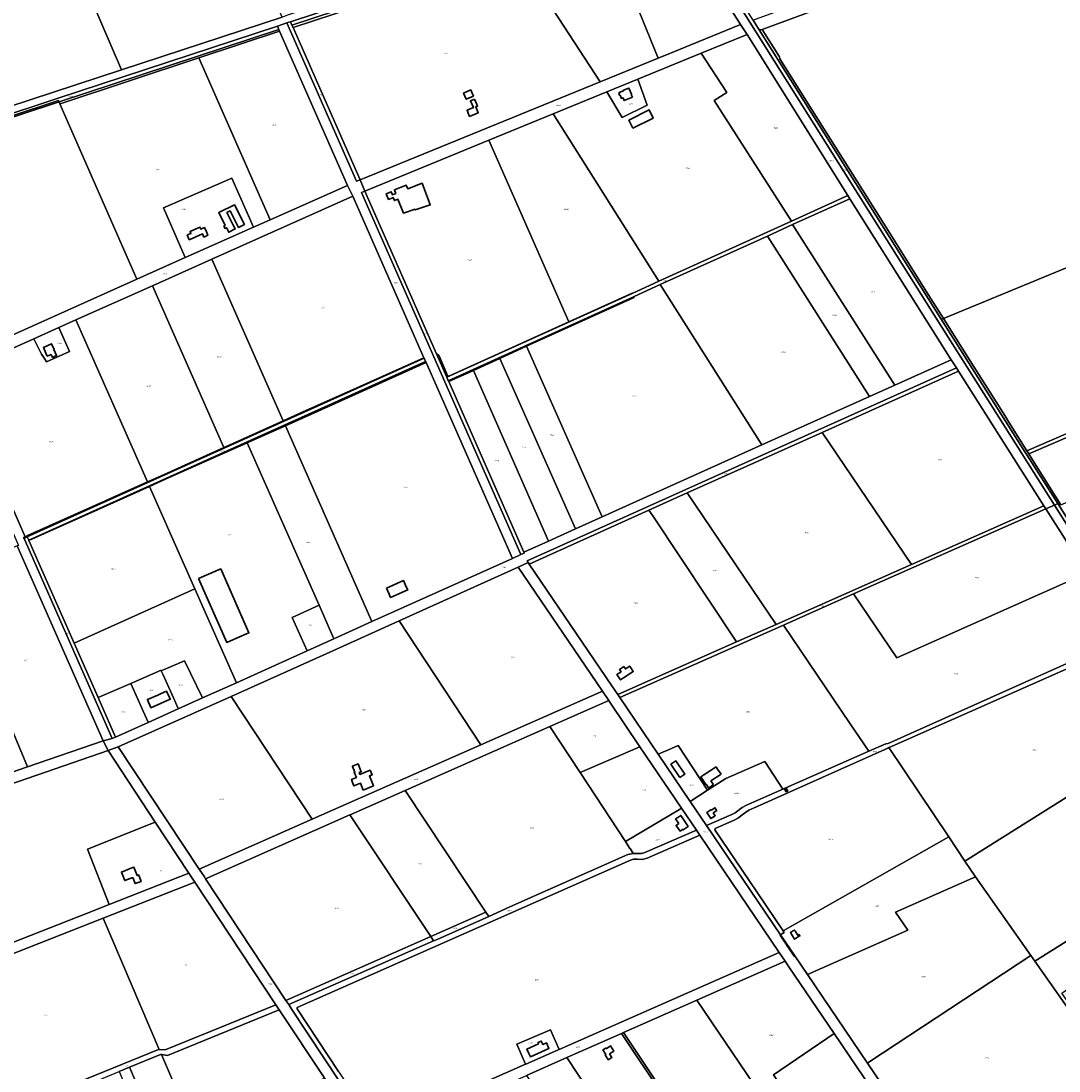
# Model space of a CAD drawing. Extents: x 177930 to 190767, y 381068 to 392034.
# Tile 301 of 318: x 184996 to 186412, y 388399 to 389831. Entities that reach past the tile are written whole.
import ezdxf
from ezdxf.enums import TextEntityAlignment as Align

# ---------------------------------------------------------------- set-up
doc = ezdxf.new("R2010")
doc.units = 0
for name, color, linetype, lineweight in [('B-XX-KG-GRENS_PERCEEL-GV', 150, 'Continuous', 25), ('B-XX-KG-GRENS_PERCEEL-S', 150, 'Continuous', 25), ('B-XX-OG-BEBOUWING-G', 7, 'Continuous', 35)]:
    doc.layers.add(name, color=color, linetype=linetype, lineweight=lineweight)
doc.styles.add('NLCS-ISO', font='NLCS-ISO.ttf', dxfattribs={"height": 1.8})

# ---------------------------------------------------------------- blocks, each defined once
blk = doc.blocks.new('SKG-PERCEELNUMMER-SO')
at = {"layer": 'DefPoints'}
blk.add_point((0, 0), dxfattribs=at)
at = {"style": 'NLCS-ISO', "oblique": 10, "flags": 1}
blk.add_attdef('GEMEENTECODE', text='', height=1.8, dxfattribs=at).set_placement((-0.5, 2.6), align=Align.MIDDLE_RIGHT)
at = {"style": 'NLCS-ISO', "oblique": 10}
blk.add_attdef('PERCEELNUMMER', text='', height=1.8, dxfattribs=at).set_placement((0, 0), align=Align.MIDDLE_CENTER)
at = {"style": 'NLCS-ISO', "oblique": 10, "flags": 1}
blk.add_attdef('SECTIE', text='', height=1.8, dxfattribs=at).set_placement((0.5, 2.5), align=Align.MIDDLE_LEFT)

msp = doc.modelspace()

# ---------------------------------------------------------------- linework, layer by layer
at = {"layer": 'B-XX-KG-GRENS_PERCEEL-GV'}
for points in [[(186003.135, 389819.061), (185994.784, 389832.327), (185888.084, 390001.631), (185782.424, 390169.285), (185777.533, 390167.67), (185990.555, 389829.662), (186246.969, 389422.362), (186361.464, 389240.944), (186363.783, 389237.356), (186405.905, 389170.753), (186410.512, 389172.794), (186368.435, 389239.367), (186365.69, 389243.615), (186251.659, 389424.296)], [(185994.784, 389832.327), (186003.135, 389819.061), (186007.232, 389819.706), (186590.65, 390034.972), (186583.109, 390046.863), (186349.418, 389961.606), (186329.524, 389954.348), (186280.972, 389936.635), (186238.755, 389921.22), (185997.877, 389833.454)], [(185352.301, 389836.671), (185133.372, 389764.765), (184915.443, 389693.189), (184773.383, 389646.53), (184777.553, 389637.063), (185045.585, 389725.406), (185345.909, 389824.393), (185359.009, 389828.71), (185361.622, 389829.571), (185363.778, 389830.282), (185869.946, 389997.115), (185864.969, 390005.053), (185818.61, 389989.827), (185779.954, 389977.131), (185703.028, 389951.865), (185626.44, 389926.71), (185470.675, 389875.55), (185360.983, 389839.523), (185359.876, 389839.159), (185355.105, 389837.592)], [(185283.3, 389996.682), (185063.972, 389925.535), (185133.372, 389764.765), (185352.301, 389836.671), (185330.478, 389887.577)], [(185363.778, 389830.282), (185365.799, 389825.684), (185872.692, 389992.756), (185871.482, 389994.665), (185869.946, 389997.115)], [(185791.535, 389962.131), (185874.734, 389989.534), (185872.692, 389992.756), (185365.799, 389825.684), (185367.241, 389822.404), (185561.78, 389886.512), (185656.874, 389917.781), (185672.785, 389923.021), (185773.759, 389956.277)], [(185865.422, 389780.678), (185882.011, 389787.46), (185977.933, 389826.673), (185874.734, 389989.534), (185791.535, 389962.131)], [(185865.422, 389780.678), (185791.535, 389962.131), (185773.759, 389956.277), (185672.785, 389923.021), (185786.077, 389748.266)], [(184845.709, 389854.734), (184915.443, 389693.189), (185133.372, 389764.765), (185063.972, 389925.535)], [(185672.785, 389923.021), (185656.874, 389917.781), (185561.78, 389886.512), (185367.241, 389822.404), (185458.653, 389614.455), (185786.077, 389748.266)], [(185359.009, 389828.71), (185454.024, 389612.563), (185458.653, 389614.455), (185367.241, 389822.404), (185365.799, 389825.684), (185363.778, 389830.282), (185361.622, 389829.571)], [(185345.909, 389824.393), (185045.585, 389725.406), (184777.553, 389637.063), (184778.752, 389634.341), (185047.17, 389722.81), (185047.989, 389720.934), (185347.928, 389819.794)], [(185347.928, 389819.794), (185047.989, 389720.934), (185049.195, 389718.105), (185049.647, 389718.239), (185238.681, 389780.984), (185238.899, 389781.056), (185348.905, 389817.569)], [(185335.851, 389559.901), (185336.061, 389559.995), (185441.384, 389606.892), (185348.905, 389817.569), (185238.899, 389781.056), (185238.681, 389780.984)], [(185347.928, 389819.794), (185348.905, 389817.569), (185441.384, 389606.892), (185448.702, 389592.375), (185545.857, 389371.802), (185546.12, 389371.205), (185548.135, 389366.63), (185548.77, 389365.188), (185666.454, 389098.008), (185677.941, 389103.185), (185460.715, 389597.343), (185465.341, 389599.24), (185458.653, 389614.455), (185454.024, 389612.563), (185359.009, 389828.71), (185345.909, 389824.393)], [(185465.341, 389599.24), (185634.518, 389668.611), (185722.242, 389704.582), (185795.161, 389734.482), (185837.795, 389751.964), (185924.291, 389787.432), (185986.601, 389812.982), (185977.933, 389826.673), (185882.011, 389787.46), (185865.422, 389780.678), (185786.077, 389748.266), (185458.653, 389614.455)], [(186003.135, 389819.061), (186251.659, 389424.296), (186254.606, 389425.511), (186231.675, 389461.872), (186181.353, 389541.843), (186130.854, 389622.021), (186081.018, 389701.128), (186031.505, 389779.646), (186030.776, 389782.379), (186007.232, 389819.706)], [(185924.291, 389787.432), (185958.883, 389733.524), (185941.846, 389722.598), (186047.263, 389558.226), (186124.148, 389593.08), (185986.601, 389812.982)], [(185795.161, 389734.482), (185722.242, 389704.582), (185866.279, 389476.182), (186047.263, 389558.226), (185941.846, 389722.598), (185958.883, 389733.524), (185924.291, 389787.432), (185837.795, 389751.964), (185850.233, 389716.651), (185816.483, 389699.76)], [(185154.267, 389479.048), (185220.185, 389508.399), (185190.527, 389576.16), (185283.753, 389616.911), (185313.445, 389550.123), (185313.519, 389549.957), (185335.851, 389559.901), (185238.681, 389780.984), (185049.647, 389718.239), (185049.195, 389718.105)], [(185795.161, 389734.482), (185816.483, 389699.76), (185850.233, 389716.651), (185837.795, 389751.964)], [(184778.752, 389634.341), (184779.577, 389632.466), (185047.989, 389720.934), (185047.17, 389722.81)], [(185047.989, 389720.934), (184779.577, 389632.466), (184897.492, 389364.714), (184897.769, 389364.085), (185154.267, 389479.048), (185049.195, 389718.105)], [(185743.41, 389420.9), (185829.718, 389459.937), (185829.841, 389459.664), (185866.279, 389476.182), (185722.242, 389704.582), (185634.518, 389668.611)], [(184753.277, 389670.363), (184760.199, 389658.164), (184890.485, 389361.17), (184892.704, 389344.623), (184992.521, 389115.557), (184991.054, 389114.918), (185108.345, 388849.225), (185120.64, 388852.019), (185000.223, 389125.24), (184999.729, 389126.361), (185002.01, 389127.386), (184904.459, 389348.894), (184897.769, 389364.085), (184897.492, 389364.714), (184779.577, 389632.466), (184778.752, 389634.341), (184777.553, 389637.063), (184773.383, 389646.53), (184763.445, 389669.096)], [(185465.341, 389599.24), (185562.969, 389377.152), (185563.519, 389377.192), (185566.428, 389374.223), (185578.082, 389347.4), (185579.806, 389346.796), (185743.41, 389420.9), (185634.518, 389668.611)], [(186254.606, 389425.511), (186287.84, 389372.814), (186338.202, 389293.012), (186343.738, 389283.701), (186368.304, 389244.745), (186841.967, 389449.491), (186792.019, 389568.28), (186764.223, 389635.651)], [(185220.185, 389508.399), (185313.519, 389549.957), (185313.445, 389550.123), (185283.753, 389616.911), (185190.527, 389576.16)], [(185070.97, 389423.387), (185175.347, 389470.083), (185256.589, 389506.429), (185448.702, 389592.375), (185441.384, 389606.892), (185336.061, 389559.995), (185335.851, 389559.901), (185313.519, 389549.957), (185220.185, 389508.399), (185154.267, 389479.048), (184897.769, 389364.085), (184904.459, 389348.894), (185013.709, 389397.77), (185047.946, 389413.087)], [(185353.998, 389285.764), (185380.615, 389297.789), (185458.502, 389332.774), (185545.857, 389371.802), (185448.702, 389592.375), (185256.589, 389506.429)], [(185677.941, 389103.185), (185682.517, 389105.197), (185682.005, 389106.362), (185579.59, 389339.342), (185579.08, 389340.502), (185577.068, 389345.078), (185562.969, 389377.152), (185465.341, 389599.24), (185460.715, 389597.343)], [(186124.148, 389593.08), (186047.263, 389558.226), (185866.279, 389476.182), (185829.841, 389459.664), (185577.068, 389345.078), (185579.08, 389340.502), (185831.903, 389455.112), (185868.257, 389471.592), (186014.339, 389537.815), (186048.867, 389553.466), (186126.828, 389588.808), (186125.57, 389590.806)], [(186188.31, 389334.521), (186265.144, 389369.145), (186126.828, 389588.808), (186048.867, 389553.466)], [(186153.746, 389318.945), (186188.31, 389334.521), (186048.867, 389553.466), (186014.339, 389537.815)], [(186006.962, 389252.799), (186153.746, 389318.945), (186014.339, 389537.815), (185868.257, 389471.592)], [(185272.875, 389249.149), (185284.435, 389254.337), (185353.998, 389285.764), (185256.589, 389506.429), (185175.347, 389470.083)], [(185168.743, 389202.427), (185190.639, 389212.241), (185272.875, 389249.149), (185175.347, 389470.083), (185070.97, 389423.387)], [(185743.41, 389420.9), (185579.806, 389346.796), (185578.082, 389347.4), (185566.428, 389374.223), (185563.519, 389377.192), (185562.969, 389377.152), (185577.068, 389345.078), (185829.841, 389459.664), (185829.718, 389459.937)], [(185831.903, 389455.112), (185832.462, 389453.878), (185685.843, 389387.468), (185789.123, 389154.633), (186006.962, 389252.799), (185868.257, 389471.592)], [(185649.434, 389370.977), (185685.843, 389387.468), (185832.462, 389453.878), (185831.903, 389455.112), (185579.08, 389340.502), (185579.59, 389339.342), (185613.274, 389354.599)], [(186841.967, 389449.491), (186368.304, 389244.745), (186370.997, 389240.475), (186636.939, 389355.44), (186843.941, 389444.926)], [(185062.364, 389380.341), (185030.736, 389366.23), (185026.437, 389373.347), (185023.937, 389376.828), (185013.709, 389397.77), (184904.459, 389348.894), (185002.01, 389127.386), (185004.889, 389129.395), (185097.836, 389170.647), (185168.743, 389202.427), (185070.97, 389423.387), (185047.946, 389413.087)], [(185062.364, 389380.341), (185047.946, 389413.087), (185013.709, 389397.77), (185023.937, 389376.828), (185026.437, 389373.347), (185030.736, 389366.23)], [(185752.716, 389138.227), (185789.123, 389154.633), (185685.843, 389387.468), (185649.434, 389370.977)], [(185000.223, 389125.24), (185004.746, 389127.278), (185546.12, 389371.205), (185545.857, 389371.802), (185458.502, 389332.774), (185380.615, 389297.789), (185353.998, 389285.764), (185284.435, 389254.337), (185272.875, 389249.149), (185190.639, 389212.241), (185168.743, 389202.427), (185097.836, 389170.647), (185004.889, 389129.395), (185002.01, 389127.386), (184999.729, 389126.361)], [(185004.746, 389127.278), (185006.76, 389122.702), (185548.135, 389366.63), (185546.12, 389371.205)], [(185006.76, 389122.702), (185006.864, 389122.465), (185100.573, 389164.365), (185171.519, 389196.154), (185193.454, 389205.983), (185287.263, 389247.854), (185304.887, 389255.73), (185356.98, 389279.009), (185383.354, 389290.795), (185548.77, 389365.188), (185548.135, 389366.63)], [(185114.91, 388835.887), (185128.797, 388840.808), (185282.893, 388909.735), (185421.428, 388971.702), (185512.085, 389012.637), (185674.451, 389085.952), (185687.964, 389092.402), (185686.538, 389094.502), (186272.262, 389357.841), (186265.144, 389369.145), (186188.31, 389334.521), (186153.746, 389318.945), (186006.962, 389252.799), (185789.123, 389154.633), (185752.716, 389138.227), (185715.895, 389121.634), (185682.005, 389106.362), (185682.517, 389105.197), (185677.941, 389103.185), (185666.454, 389098.008), (185474.975, 389011.712), (185422.955, 388988.267), (185386.487, 388971.832), (185290.017, 388928.355), (185243.842, 388907.545), (185210.631, 388892.577), (185169.587, 388874.079), (185125.002, 388853.985), (185120.64, 388852.019), (185108.345, 388849.225)], [(185548.77, 389365.188), (185383.354, 389290.795), (185356.98, 389279.009), (185474.975, 389011.712), (185666.454, 389098.008)], [(185613.274, 389354.599), (185715.895, 389121.634), (185752.716, 389138.227), (185649.434, 389370.977)], [(185689.39, 389090.302), (185852.861, 389163.797), (185905.049, 389187.261), (186089.064, 389269.993), (186274.952, 389353.568), (186272.262, 389357.841), (185686.538, 389094.502), (185687.964, 389092.402)], [(185682.005, 389106.362), (185715.895, 389121.634), (185613.274, 389354.599), (185579.59, 389339.342)], [(186089.064, 389269.993), (186210.849, 389089.804), (186391.706, 389169.929), (186274.952, 389353.568)], [(186414.788, 389170.961), (186668.416, 389280.232), (186636.939, 389355.44), (186370.997, 389240.475), (186376.048, 389232.351)], [(185402.763, 389034.008), (185422.955, 388988.267), (185474.975, 389011.712), (185356.98, 389279.009), (185304.887, 389255.73)], [(185905.049, 389187.261), (186026.206, 389008.001), (186210.849, 389089.804), (186089.064, 389269.993)], [(185402.763, 389034.008), (185304.887, 389255.73), (185287.263, 389247.854), (185193.454, 389205.983), (185171.519, 389196.154), (185233.244, 389056.658), (185290.017, 388928.355), (185386.487, 388971.832), (185366.294, 389017.573)], [(185006.864, 389122.465), (185068.45, 388982.504), (185233.244, 389056.658), (185171.519, 389196.154), (185100.573, 389164.365)], [(185857.955, 389156.128), (185972.232, 388984.088), (186026.206, 389008.001), (185905.049, 389187.261), (185852.861, 389163.797)], [(186766.304, 388599.952), (186770.391, 388602.844), (186641.946, 388806.331), (186517.743, 389003.098), (186515.04, 389007.379), (186499.895, 389031.372), (186410.512, 389172.794), (186405.905, 389170.753), (186495.297, 389029.405)], [(185852.861, 389163.797), (185689.39, 389090.302), (185802.238, 388924.157), (185810.177, 388912.293), (185972.232, 388984.088), (185857.955, 389156.128)], [(185810.177, 388912.293), (185812.998, 388908.076), (186036.264, 389006.99), (186132.08, 389049.44), (186394.418, 389165.664), (186391.706, 389169.929), (186210.849, 389089.804), (186026.206, 389008.001), (185972.232, 388984.088)], [(186132.08, 389049.44), (186190.942, 388962.407), (186450.371, 389077.657), (186394.418, 389165.664)], [(186669.336, 388730.571), (186680.752, 388712.425), (186681.548, 388712.926), (186756.947, 388593.331), (186766.304, 388599.952), (186495.297, 389029.405), (186405.905, 389170.753), (186394.418, 389165.664), (186450.371, 389077.657), (186505.297, 388991.265), (186509.047, 388985.367), (186580.742, 388871.401), (186621.4, 388806.771), (186622.239, 388805.437)], [(184896.359, 389073.664), (185005.107, 388813.632), (185108.345, 388849.225), (184991.054, 389114.918)], [(185000.223, 389125.24), (185120.64, 388852.019), (185125.002, 388853.985), (185101.197, 388908.083), (185068.45, 388982.504), (185006.864, 389122.465), (185006.76, 389122.702), (185004.746, 389127.278)], [(185512.085, 389012.637), (185623.448, 388843.427), (185789.428, 388916.61), (185789.391, 388916.663), (185674.451, 389085.952)], [(184938.909, 388790.819), (185005.107, 388813.632), (184896.359, 389073.664), (184829.176, 389044.396)], [(186152.675, 388834.791), (186176.088, 388845.112), (186179.099, 388845.496), (186505.297, 388991.265), (186450.371, 389077.657), (186190.942, 388962.407), (186132.08, 389049.44), (186036.264, 389006.99), (186127.323, 388872.291)], [(185101.197, 388908.083), (185146.116, 388927.151), (185146.007, 388927.397), (185187.249, 388945.404), (185187.545, 388944.736), (185219.272, 388958.204), (185243.842, 388907.545), (185290.017, 388928.355), (185233.244, 389056.658), (185068.45, 388982.504)], [(185386.487, 388971.832), (185422.955, 388988.267), (185402.763, 389034.008), (185366.294, 389017.573)], [(185282.893, 388909.735), (185393.314, 388741.959), (185394.446, 388742.458), (185623.448, 388843.427), (185512.085, 389012.637), (185421.428, 388971.702)], [(186035.653, 388783.206), (186037.118, 388783.852), (186039.406, 388784.86), (186152.675, 388834.791), (186127.323, 388872.291), (186036.264, 389006.99), (185812.998, 388908.076), (185865.319, 388830.852), (185871.884, 388833.664), (185879.415, 388836.889), (185892.772, 388842.592), (185932.895, 388781.734), (185957.808, 388797.564), (186011.099, 388821.056)], [(186580.742, 388871.401), (186509.047, 388985.367), (186450.752, 388959.767), (186374.607, 388926.127), (186290.816, 388888.846), (186180.766, 388840.147), (186180.006, 388839.768), (186261.757, 388717.979), (186284.009, 388684.829), (186579.716, 388870.757)], [(185210.631, 388892.577), (185243.842, 388907.545), (185219.272, 388958.204), (185187.545, 388944.736), (185189.637, 388940.01), (185204.014, 388907.528), (185210.344, 388893.226)], [(185210.631, 388892.577), (185210.344, 388893.226), (185204.014, 388907.528), (185189.637, 388940.01), (185187.545, 388944.736), (185187.249, 388945.404), (185146.007, 388927.397), (185146.116, 388927.151), (185162.712, 388889.626), (185169.426, 388874.444), (185169.587, 388874.079)], [(185125.002, 388853.985), (185169.587, 388874.079), (185169.426, 388874.444), (185162.712, 388889.626), (185146.116, 388927.151), (185101.197, 388908.083)], [(185239.227, 388674.02), (185246.251, 388663.385), (185247.857, 388660.953), (185444.801, 388748.05), (185445.136, 388748.198), (185520.095, 388781.348), (185717.602, 388868.66), (185797.926, 388904.055), (185789.428, 388916.61), (185623.448, 388843.427), (185394.446, 388742.458), (185393.314, 388741.959)], [(185239.227, 388674.02), (185393.314, 388741.959), (185282.893, 388909.735), (185128.797, 388840.808)], [(185758.991, 388805.68), (185840.588, 388841.025), (185799.309, 388902.011), (185797.926, 388904.055), (185717.602, 388868.66)], [(186379.374, 388548.233), (186629.497, 388705.519), (186576.591, 388787.337), (186614.712, 388803.87), (186621.4, 388806.771), (186580.742, 388871.401), (186579.716, 388870.757), (186284.009, 388684.829), (186298.257, 388663.605), (186298.341, 388663.479), (186373.701, 388556.3)], [(185820.742, 388711.714), (185758.991, 388805.68), (185717.602, 388868.66), (185520.095, 388781.348), (185630.36, 388615.358), (185634.256, 388609.492), (185663.2, 388622.373), (185824.123, 388693.931), (185831.086, 388695.496), (185831.407, 388695.486), (185827.008, 388702.18), (185826.916, 388702.319)], [(185908.954, 388766.449), (185932.895, 388781.734), (185892.772, 388842.592), (185879.415, 388836.889), (185871.884, 388833.664), (185865.319, 388830.852)], [(185114.91, 388835.887), (184784.226, 388721.733), (184868.671, 388528.287), (185085.343, 388613.541), (185116.357, 388625.744), (185086.665, 388701.204), (185179.248, 388737.977)], [(185224.927, 388668.463), (185233.15, 388656.038), (185343.784, 388488.87), (185348.357, 388481.96), (185409.525, 388389.535), (185410.056, 388388.732), (185429.79, 388358.915), (185462.651, 388309.262), (185475.982, 388315.635), (185365.706, 388482.564), (185361.412, 388489.063), (185357.549, 388494.911), (185247.857, 388660.953), (185246.251, 388663.385), (185239.227, 388674.02), (185128.797, 388840.808), (185114.91, 388835.887), (185179.248, 388737.977)], [(185894.478, 388755.294), (185897.432, 388757.04), (185840.588, 388841.025), (185758.991, 388805.68), (185820.742, 388711.714), (185821.025, 388711.881)], [(186178.737, 388839.137), (185999.735, 388759.099), (185989.261, 388754.293), (185984.464, 388751.183), (185980.17, 388748.023), (185974.932, 388744.007), (185969.187, 388740.914), (185943.377, 388729.474), (185942.863, 388727.768), (185989.366, 388658.586), (186035.969, 388589.694), (186261.757, 388717.979), (186180.006, 388839.768)], [(186035.653, 388783.206), (186011.099, 388821.056), (185957.808, 388797.564), (185932.895, 388781.734), (185908.954, 388766.449), (185931.34, 388733.408), (185965.903, 388748.323), (185970.623, 388750.842), (185979.929, 388757.863), (185986.041, 388761.337)], [(186037.118, 388783.852), (186040.155, 388779.363), (186042.443, 388780.37), (186039.406, 388784.86)], [(185555.039, 388582.104), (185555.373, 388582.251), (185630.36, 388615.358), (185520.095, 388781.348), (185445.136, 388748.198), (185444.801, 388748.05)], [(185820.742, 388711.714), (185826.916, 388702.319), (185827.008, 388702.18), (185831.407, 388695.486), (185837.93, 388695.279), (185842.809, 388695.177), (185847.198, 388696.553), (185917.543, 388727.329), (185897.432, 388757.04), (185894.478, 388755.294), (185821.025, 388711.881)], [(185247.857, 388660.953), (185357.549, 388494.911), (185555.039, 388582.104), (185444.801, 388748.05)], [(185224.927, 388668.463), (185179.248, 388737.977), (185086.665, 388701.204), (185116.357, 388625.744)], [(185730.272, 388427.781), (186030.633, 388560.245), (185922.158, 388720.51), (185850.516, 388689.065), (185843.599, 388687.346), (185836.819, 388687.492), (185831.883, 388687.722), (185827.501, 388686.306), (185373.111, 388484.994), (185372.863, 388483.383), (185429.34, 388397.81), (185481.943, 388318.264), (185684.611, 388407.644), (185672.365, 388434.978), (185718.305, 388454.823)], [(186035.969, 388589.694), (186037.293, 388587.739), (186032.32, 388584.365), (186051.906, 388555.457), (186069.143, 388530.015), (186206.145, 388590.735), (186189.272, 388615.448), (186298.257, 388663.605), (186284.009, 388684.829), (186261.757, 388717.979)], [(186481.537, 388402.938), (186486.087, 388406.005), (186487.57, 388407.035), (186543.697, 388446.016), (186580.58, 388471.606), (186590.595, 388478.407), (186591.341, 388478.914), (186581.911, 388492.711), (186475.385, 388420.38), (186416.102, 388504.692), (186506.717, 388567.959), (186549.555, 388597.868), (186586.402, 388543.79), (186617.978, 388497.446), (186701.357, 388557.483), (186715.741, 388567.063), (186718.119, 388568.467), (186629.497, 388705.519), (186379.374, 388548.233)], [(185233.15, 388656.038), (185108.304, 388606.946), (185184.657, 388427.982), (185192.822, 388427.337), (185270.066, 388458.861), (185343.784, 388488.87)], [(186152.929, 388410.38), (186373.701, 388556.3), (186298.341, 388663.479), (186298.257, 388663.605), (186189.272, 388615.448), (186206.145, 388590.735), (186069.143, 388530.015), (186151.043, 388409.134)], [(185559.057, 388576.052), (185563.846, 388578.159), (185634.256, 388609.492), (185630.36, 388615.358), (185555.373, 388582.251), (185555.039, 388582.104), (185555.073, 388582.052)], [(184874.484, 388515.004), (184921.038, 388408.631), (184926.254, 388406.671), (184929.253, 388403.383), (184957.69, 388337.685), (184959.885, 388336.803), (185183.656, 388428.061), (185184.657, 388427.982), (185108.304, 388606.946)], [(186051.906, 388555.457), (186032.32, 388584.365), (186031.641, 388583.904), (186050.9, 388555.009)], [(185357.549, 388494.911), (185361.412, 388489.063), (185470.437, 388537.093), (185559.057, 388576.052), (185555.073, 388582.052), (185555.039, 388582.104)], [(185684.611, 388407.644), (185481.943, 388318.264), (185475.982, 388315.635), (185462.651, 388309.262), (185472.543, 388297.699), (185483.948, 388303.305), (185484.084, 388303.372), (185631.549, 388368.5), (185685.789, 388392.455), (185740.99, 388416.834), (185815.278, 388449.644), (185818.114, 388450.896), (185918.178, 388495.089), (186038.705, 388548.32), (186030.633, 388560.245), (185730.272, 388427.781), (185728.201, 388426.868), (185685.019, 388407.824)], [(186151.043, 388409.134), (186256.175, 388253.964), (186266.047, 388260.576), (186292.361, 388277.979), (186318.541, 388295.689), (186353.382, 388318.418), (186354.867, 388316.103), (186383.738, 388334.898), (186381.996, 388337.363), (186430.43, 388368.632), (186453.777, 388384.229), (186481.537, 388402.938), (186379.374, 388548.233), (186373.701, 388556.3), (186152.929, 388410.38)], [(186054.471, 388293.725), (186079.02, 388310.352), (186022.966, 388393.168), (186105.406, 388449.773), (186043.744, 388540.875), (186038.705, 388548.32), (185918.178, 388495.089)], [(185130.261, 388397.907), (185144.116, 388403.588), (185186.607, 388421.01), (185187.948, 388420.818), (185195.946, 388419.676), (185348.357, 388481.96), (185343.784, 388488.87), (185270.066, 388458.861), (185192.822, 388427.337), (185184.657, 388427.982), (185183.656, 388428.061), (184959.885, 388336.803), (184957.69, 388337.685), (184929.253, 388403.383), (184926.254, 388406.671), (184921.038, 388408.631), (184953.595, 388334.239), (184956.818, 388326.875), (185038.944, 388360.325), (185108.146, 388388.839)], [(186037.878, 388282.486), (186054.471, 388293.725), (185918.178, 388495.089), (185818.114, 388450.896), (185964.04, 388232.474)], [(185232.507, 388316.117), (185234.159, 388316.792), (185410.056, 388388.732), (185409.525, 388389.535), (185348.357, 388481.96), (185195.946, 388419.676), (185187.948, 388420.818), (185232.194, 388316.853)], [(185684.611, 388407.644), (185685.019, 388407.824), (185728.201, 388426.868), (185730.272, 388427.781), (185718.305, 388454.823), (185672.365, 388434.978)], [(185911.408, 388196.825), (185934.459, 388212.438), (185962.12, 388231.174), (185871.314, 388366.041), (185815.278, 388449.644), (185740.99, 388416.834), (185802.822, 388323.247), (185894.095, 388185.099)], [(185962.12, 388231.174), (185964.04, 388232.474), (185818.114, 388450.896), (185815.278, 388449.644), (185871.314, 388366.041)], [(186161.816, 388366.432), (186155.837, 388375.265), (186105.406, 388449.773), (186022.966, 388393.168), (186079.02, 388310.352)], [(185232.507, 388316.117), (185232.194, 388316.853), (185187.948, 388420.818), (185186.607, 388421.01), (185144.116, 388403.588), (185226.841, 388210.499), (185269.8, 388228.491)], [(185894.095, 388185.099), (185802.822, 388323.247), (185740.99, 388416.834), (185685.789, 388392.455), (185846.112, 388152.599), (185850.012, 388155.24), (185878.99, 388174.868), (185927.715, 388100.562), (185961.874, 388122.819), (185911.408, 388196.825)], [(185130.261, 388397.907), (185213.228, 388204.798), (185226.841, 388210.499), (185144.116, 388403.588)]]:
    msp.add_lwpolyline(points, close=True, dxfattribs=at)
for points in [[(185874.734, 389989.534), (185977.933, 389826.673), (185986.601, 389812.982), (186124.148, 389593.08), (186125.57, 389590.806), (186126.828, 389588.808), (186265.144, 389369.145), (186272.262, 389357.841), (186274.952, 389353.568), (186391.706, 389169.929), (186394.418, 389165.664), (186405.905, 389170.753), (186363.783, 389237.356), (186361.464, 389240.944), (186246.969, 389422.362), (185990.555, 389829.662), (185777.533, 390167.67)], [(186590.65, 390034.972), (186007.232, 389819.706), (186030.776, 389782.379), (186031.505, 389779.646), (186081.018, 389701.128), (186130.854, 389622.021), (186181.353, 389541.843), (186231.675, 389461.872), (186254.606, 389425.511), (186764.223, 389635.651)], [(186414.788, 389170.961), (186376.048, 389232.351), (186370.997, 389240.475), (186368.304, 389244.745), (186343.738, 389283.701), (186338.202, 389293.012), (186287.84, 389372.814), (186254.606, 389425.511), (186251.659, 389424.296), (186365.69, 389243.615), (186368.435, 389239.367), (186410.512, 389172.794), (186499.895, 389031.372)], [(186256.175, 388253.964), (186151.043, 388409.134), (186069.143, 388530.015), (186051.906, 388555.457), (186050.9, 388555.009), (186031.641, 388583.904), (186032.32, 388584.365), (185931.34, 388733.408), (185908.954, 388766.449), (185865.319, 388830.852), (185812.998, 388908.076), (185810.177, 388912.293), (185802.238, 388924.157), (185689.39, 389090.302), (185687.964, 389092.402), (185674.451, 389085.952), (185789.391, 388916.663), (185789.428, 388916.61), (185797.926, 388904.055), (185799.309, 388902.011), (185840.588, 388841.025), (185897.432, 388757.04), (185917.543, 388727.329), (185922.158, 388720.51), (186030.633, 388560.245), (186038.705, 388548.32), (186043.744, 388540.875), (186105.406, 388449.773), (186155.837, 388375.265)], [(186505.297, 388991.265), (186179.099, 388845.496), (186176.088, 388845.112), (186152.675, 388834.791), (186039.406, 388784.86), (186042.443, 388780.37), (186040.155, 388779.363), (186037.118, 388783.852), (186035.653, 388783.206), (185986.041, 388761.337), (185979.929, 388757.863), (185970.623, 388750.842), (185965.903, 388748.323), (185931.34, 388733.408), (186032.32, 388584.365), (186037.293, 388587.739), (186035.969, 388589.694), (185989.366, 388658.586), (185942.863, 388727.768), (185943.377, 388729.474), (185969.187, 388740.914), (185974.932, 388744.007), (185980.17, 388748.023), (185984.464, 388751.183), (185989.261, 388754.293), (185999.735, 388759.099), (186178.737, 388839.137), (186180.006, 388839.768), (186180.766, 388840.147), (186290.816, 388888.846), (186374.607, 388926.127), (186450.752, 388959.767)], [(184784.226, 388721.733), (185114.91, 388835.887), (185108.345, 388849.225), (185005.107, 388813.632), (184938.909, 388790.819)], [(185429.34, 388397.81), (185372.863, 388483.383), (185373.111, 388484.994), (185827.501, 388686.306), (185831.883, 388687.722), (185836.819, 388687.492), (185843.599, 388687.346), (185850.516, 388689.065), (185922.158, 388720.51), (185917.543, 388727.329), (185847.198, 388696.553), (185842.809, 388695.177), (185837.93, 388695.279), (185831.407, 388695.486), (185831.086, 388695.496), (185824.123, 388693.931), (185663.2, 388622.373), (185634.256, 388609.492), (185563.846, 388578.159), (185559.057, 388576.052), (185470.437, 388537.093), (185361.412, 388489.063), (185365.706, 388482.564), (185475.982, 388315.635)], [(184554.185, 388311.116), (184634.038, 388418.409), (184671.009, 388468.091), (184758.642, 388488.056), (184768.194, 388490.232), (184776.052, 388492.022), (184854.025, 388509.786), (184857.373, 388510.549), (184868.987, 388513.573), (184874.484, 388515.004), (185108.304, 388606.946), (185233.15, 388656.038), (185224.927, 388668.463), (185116.357, 388625.744), (185085.343, 388613.541), (184868.671, 388528.287), (184867.873, 388527.973), (184855.039, 388524.995), (184851.311, 388524.139), (184847.748, 388523.331), (184670.743, 388483.194), (184547.736, 388326.069)]]:
    msp.add_lwpolyline(points, dxfattribs=at)
at = {"layer": 'B-XX-OG-BEBOUWING-G'}
for points in [[(185613.444, 389728.801), (185611.621, 389732.99), (185609.762, 389737.263), (185599.98, 389732.969), (185601.706, 389728.933), (185603.555, 389724.61)], [(185830.28, 389727.447), (185828.762, 389731.148), (185829.078, 389731.277), (185825.566, 389739.834), (185817.933, 389736.701), (185818.133, 389736.193), (185812.039, 389733.683), (185812.485, 389732.592), (185811.853, 389732.284), (185812.797, 389729.997), (185813.463, 389730.18), (185815.312, 389725.632), (185817.469, 389726.516), (185818.986, 389722.816)], [(185614.959, 389724.76), (185609.423, 389722.448), (185613.277, 389713.221), (185604.65, 389709.618), (185606.265, 389705.747), (185608.196, 389701.118), (185619.941, 389706.023), (185616.516, 389714.229), (185618.936, 389715.237), (185617.017, 389719.834)], [(185830.793, 389684.906), (185858.775, 389698.921), (185853.214, 389709.968), (185825.255, 389695.965)], [(185552.252, 389586.666), (185545.149, 389605.18), (185543.358, 389609.848), (185523.696, 389602.304), (185521.74, 389607.23), (185505.505, 389601.001), (185507.468, 389596.079), (185502.825, 389594.231), (185501.179, 389598.364), (185494.414, 389595.671), (185497.537, 389587.822), (185502.2, 389589.678), (185503.096, 389590.035), (185503.87, 389590.343), (185505.519, 389586.206), (185510.436, 389588.165), (185517.828, 389569.156), (185533.795, 389574.468), (185534.095, 389573.567), (185554.366, 389580.31)], [(185274.814, 389552.36), (185273.018, 389551.458), (185274.607, 389548.295), (185276.377, 389549.184), (185277.222, 389547.5), (185279.463, 389543.035), (185288.367, 389547.5), (185286.123, 389551.97), (185277.128, 389569.887), (185281.454, 389572.065), (185290.442, 389554.102), (185292.681, 389549.627), (185300.857, 389553.713), (185287.391, 389580.645), (185266.002, 389569.901)], [(185222.935, 389539.293), (185223.752, 389537.41), (185225.74, 389532.825), (185243.87, 389540.676), (185245.662, 389536.536), (185250.984, 389538.84), (185248.992, 389543.44), (185246.39, 389549.448), (185241.325, 389547.253), (185240.122, 389550.026), (185226.848, 389544.269), (185228.046, 389541.508)], [(185037.331, 389376.413), (185039.18, 389372.293), (185044.66, 389374.738), (185041, 389382.96), (185041.246, 389383.07), (185037.773, 389390.872), (185026.694, 389385.94), (185030.179, 389378.143), (185031.898, 389374.159)], [(185494.674, 389057.59), (185498.381, 389049.253), (185500.423, 389044.661), (185523.684, 389055.006), (185521.742, 389059.371), (185517.932, 389067.934)], [(185818.649, 388950.341), (185816.858, 388949.165), (185812.683, 388946.417), (185814.773, 388943.277), (185809.175, 388939.554), (185814.153, 388932.068), (185818.315, 388934.837), (185831.495, 388943.465), (185826.545, 388950.999), (185820.727, 388947.177)], [(185177.313, 388909.266), (185168.608, 388905.507), (185170.289, 388901.575), (185171.443, 388898.877), (185173.438, 388894.275), (185199.775, 388905.691), (185197.8, 388910.252), (185197.736, 388910.224), (185194.769, 388916.805), (185187.335, 388913.594), (185182.597, 388911.548)], [(185463.108, 388781.895), (185476.914, 388787.523), (185475.024, 388792.161), (185471.376, 388801.111), (185474.992, 388802.584), (185472.422, 388808.89), (185458.529, 388803.228), (185457.541, 388805.654), (185460.31, 388806.782), (185455.914, 388817.572), (185448.435, 388814.525), (185448.587, 388814.151), (185451.723, 388806.454), (185450.878, 388806.11), (185453.753, 388799.055), (185446.806, 388796.225), (185448.45, 388792.19), (185450.332, 388787.571), (185459.302, 388791.229)], [(185894.939, 388798.939), (185899.089, 388801.692), (185901.642, 388803.386), (185889.567, 388821.57), (185882.869, 388817.122)], [(185940.536, 388750.966), (185945.3, 388754.102), (185942.875, 388757.785), (185938.111, 388754.649), (185937.71, 388755.258), (185936.084, 388754.188), (185931.909, 388751.439), (185937.424, 388743.062), (185941.594, 388745.809), (185943.224, 388746.883)], [(185893.459, 388736.101), (185889.932, 388733.711), (185891.908, 388730.795), (185895.26, 388725.848), (185898.804, 388728.249), (185899.353, 388727.439), (185902.354, 388729.503), (185906.482, 388732.34), (185896.221, 388747.274), (185892.102, 388744.444), (185889.172, 388742.429)], [(185148.633, 388662.735), (185151.97, 388654.166), (185160.037, 388657.308), (185158.22, 388661.971), (185156.619, 388665.989), (185154.619, 388665.201), (185152.876, 388669.623), (185150.065, 388676.754), (185147.476, 388675.733), (185133.057, 388670.049), (185135.818, 388663.092), (185137.627, 388658.448)], [(185714.378, 388433.933), (185712.905, 388437.166), (185707.915, 388434.892), (185705.861, 388439.399), (185701.54, 388437.429), (185702.36, 388435.627), (185686.436, 388428.372), (185689.179, 388422.352), (185691.196, 388417.925), (185716.433, 388429.422)], [(185794.56, 388428.99), (185794.011, 388429.826), (185790.135, 388427.283), (185794.092, 388421.208), (185792.999, 388420.489), (185797.385, 388413.811), (185802.388, 388417.082), (185799.222, 388421.894), (185805.095, 388425.758), (185800.429, 388432.851)]]:
    msp.add_lwpolyline(points, close=True, dxfattribs=at)
for points in [[(185289.933, 388989.077), (185306.972, 388996.586), (185268.567, 389083.731), (185238.477, 389070.471)], [(185238.477, 389070.471), (185276.882, 388983.325), (185289.933, 388989.077)], [(185944.388, 388813.602), (185927.697, 388802.564), (185923.533, 388799.796), (185930.306, 388789.607), (185930.671, 388789.856), (185934.094, 388784.705), (185936.79, 388786.497)], [(185946.415, 388810.54), (185944.388, 388813.602)], [(185940.806, 388789.247), (185939.204, 388791.667), (185937.444, 388794.326), (185951.144, 388803.395)], [(185951.144, 388803.395), (185946.415, 388810.54)], [(185936.79, 388786.497), (185938.258, 388787.472), (185940.806, 388789.247)], [(186048.867, 388589.322), (186045.957, 388587.599), (186051.409, 388578.404), (186055.701, 388580.948), (186058.887, 388582.829), (186057.612, 388584.98), (186055.753, 388583.878), (186053.383, 388587.877)], [(186051.449, 388590.851), (186048.867, 388589.322)], [(186052.608, 388589.184), (186051.576, 388590.926), (186051.449, 388590.851)], [(186053.383, 388587.877), (186052.608, 388589.184)]]:
    msp.add_lwpolyline(points, dxfattribs=at)

# ---------------------------------------------------------------- block references
at = {"layer": 'B-XX-KG-GRENS_PERCEEL-S'}
for p, values in [((185575.585, 389787.354), {'PERCEELNUMMER': '7730'}), ((185209.985, 389772.625), {'PERCEELNUMMER': '7729'}), ((185405.162, 389730.217), {'PERCEELNUMMER': '5565'}), ((185063.897, 389728.632), {'PERCEELNUMMER': '8460'}), ((185729.302, 389716.383), {'PERCEELNUMMER': '5560'}), ((185827.706, 389717.482), {'PERCEELNUMMER': '9157'}), ((185342.188, 389689.366), {'PERCEELNUMMER': '8689'}), ((186026.011, 389685.386), {'PERCEELNUMMER': '8808'}), ((185905.802, 389630.434), {'PERCEELNUMMER': '9158'}), ((186101.668, 389640.923), {'PERCEELNUMMER': '8343'}), ((185183.095, 389628.277), {'PERCEELNUMMER': '9336'}), ((186120.459, 389628.127), {'PERCEELNUMMER': '8345'}), ((185217.771, 389574.412), {'PERCEELNUMMER': '9335'}), ((185739.904, 389574.359), {'PERCEELNUMMER': '8608'}), ((186155.815, 389579.295), {'PERCEELNUMMER': '8217'}), ((185608.494, 389504.968), {'PERCEELNUMMER': '8607'}), ((185192.236, 389486.278), {'PERCEELNUMMER': '5570'}), ((185507.605, 389474.351), {'PERCEELNUMMER': '5567'}), ((185874.482, 389476.994), {'PERCEELNUMMER': '5563'}), ((186158.973, 389461.663), {'PERCEELNUMMER': '8570'}), ((185408.098, 389440.126), {'PERCEELNUMMER': '7736'}), ((186105.721, 389429.535), {'PERCEELNUMMER': '8569'}), ((185548.325, 389404.145), {'PERCEELNUMMER': '5566'}), ((185718.235, 389403.015), {'PERCEELNUMMER': '7746'}), ((185048.681, 389391.6), {'PERCEELNUMMER': '9423'}), ((185673.745, 389389.215), {'PERCEELNUMMER': '7742'}), ((185266.342, 389372.787), {'PERCEELNUMMER': '8878'}), ((186036.626, 389379.071), {'PERCEELNUMMER': '8568'}), ((185170.073, 389332.707), {'PERCEELNUMMER': '8879'}), ((185832.696, 389319.664), {'PERCEELNUMMER': '7747'}), ((185037.297, 389257.431), {'PERCEELNUMMER': '9424'}), ((185720.417, 389266.198), {'PERCEELNUMMER': '7745'}), ((185271.229, 389244.598), {'PERCEELNUMMER': '5574'}), ((185292.655, 389250.805), {'PERCEELNUMMER': '7739'}), ((185682.341, 389249.527), {'PERCEELNUMMER': '7744'}), ((185238.415, 389233.215), {'PERCEELNUMMER': '7735'}), ((185645.353, 389231.41), {'PERCEELNUMMER': '7743'}), ((186249.576, 389232.258), {'PERCEELNUMMER': '8692'}), ((185957.832, 389213.663), {'PERCEELNUMMER': '5582'}), ((185520.463, 389194.963), {'PERCEELNUMMER': '7740'}), ((185280.492, 389130.129), {'PERCEELNUMMER': '9101'}), ((186067.907, 389133.106), {'PERCEELNUMMER': '8691'}), ((185388.519, 389119.97), {'PERCEELNUMMER': '8876'}), ((185655.282, 389085.665), {'PERCEELNUMMER': '7614'}), ((185121.944, 389083.333), {'PERCEELNUMMER': '7999'}), ((185943.07, 389081.138), {'PERCEELNUMMER': '9383'}), ((186300.431, 389071.914), {'PERCEELNUMMER': '8682'}), ((185834.433, 389036.618), {'PERCEELNUMMER': '9382'}), ((186088.353, 389032.875), {'PERCEELNUMMER': '5584'}), ((185390.687, 389006.613), {'PERCEELNUMMER': '9102'}), ((185060.205, 388995.905), {'PERCEELNUMMER': '5578'}), ((185200.255, 388987.152), {'PERCEELNUMMER': '9446'}), ((185002.803, 388959.495), {'PERCEELNUMMER': '297'}), ((185667.46, 388962.843), {'PERCEELNUMMER': '6066'}), ((186271.84, 388940.553), {'PERCEELNUMMER': '8681'}), ((185173.75, 388918.053), {'PERCEELNUMMER': '9198'}), ((185214.031, 388925.306), {'PERCEELNUMMER': '9444'}), ((185135.478, 388888.961), {'PERCEELNUMMER': '9445'}), ((185464.255, 388891.453), {'PERCEELNUMMER': '8712'}), ((185987.826, 388888.373), {'PERCEELNUMMER': '8909'}), ((185779.244, 388855.492), {'PERCEELNUMMER': '8182'}), ((186160.82, 388834.441), {'PERCEELNUMMER': '8108'}), ((186378.693, 388836.352), {'PERCEELNUMMER': '8560'}), ((185535.505, 388796.603), {'PERCEELNUMMER': '5589'}), ((185911.051, 388788.864), {'PERCEELNUMMER': '8907'}), ((186038.976, 388783.496), {'PERCEELNUMMER': '8683'}), ((185269.555, 388769.214), {'PERCEELNUMMER': '8713'}), ((185846.215, 388781.941), {'PERCEELNUMMER': '9306'}), ((185972.318, 388777.519), {'PERCEELNUMMER': '8908'}), ((185692.835, 388730.076), {'PERCEELNUMMER': '8700'}), ((185864.452, 388713.641), {'PERCEELNUMMER': '9305'}), ((185929.859, 388724.688), {'PERCEELNUMMER': '8553'}), ((186100.557, 388714.765), {'PERCEELNUMMER': '8548'}), ((185187.651, 388671.82), {'PERCEELNUMMER': '741'}), ((185540.911, 388680.91), {'PERCEELNUMMER': '8714'}), ((185427.061, 388620.528), {'PERCEELNUMMER': '8715'}), ((185662.219, 388617.181), {'PERCEELNUMMER': '7820'}), ((186163.641, 388623.817), {'PERCEELNUMMER': '9228'}), ((185588.848, 388593.333), {'PERCEELNUMMER': '8716'}), ((186042.745, 388568.015), {'PERCEELNUMMER': '8552'}), ((185221.655, 388543.17), {'PERCEELNUMMER': '616'}), ((185448.264, 388531.107), {'PERCEELNUMMER': '8717'}), ((186227.384, 388527.462), {'PERCEELNUMMER': '9229'}), ((185336.002, 388516.727), {'PERCEELNUMMER': '5592'}), ((185700.029, 388522.629), {'PERCEELNUMMER': '9397'}), ((185030.077, 388474.507), {'PERCEELNUMMER': '615'}), ((186019.573, 388447.311), {'PERCEELNUMMER': '8262'}), ((185690.777, 388436.75), {'PERCEELNUMMER': '9398'}), ((185755.885, 388430.804), {'PERCEELNUMMER': '8322'}), ((186313.713, 388416.5), {'PERCEELNUMMER': '8564'}), ((185139.925, 388405.845), {'PERCEELNUMMER': '617'})]:
    msp.add_blockref('SKG-PERCEELNUMMER-SO', p, dxfattribs=at).add_auto_attribs(values)

doc.saveas('drawing.dxf')
